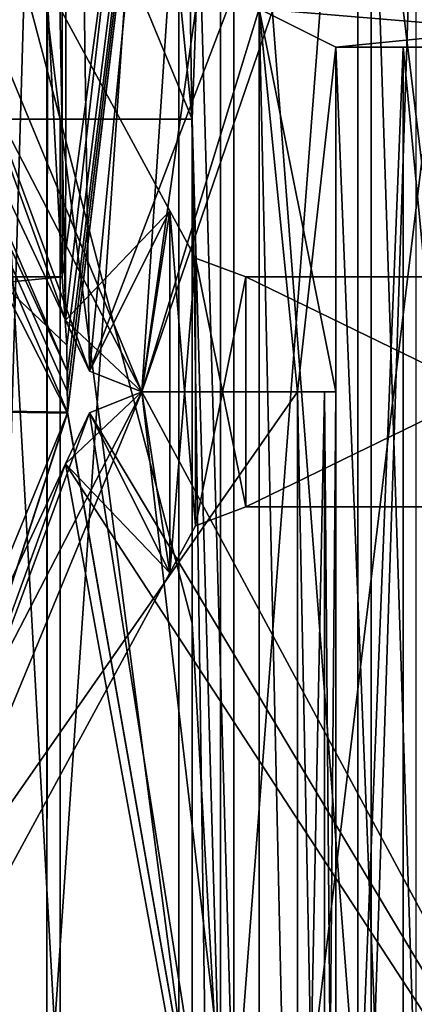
# Model space of a CAD drawing. Header units: millimetres. Extents: x -50 to 50, y -22 to 96.
# Tile 246 of 374: x 15 to 20, y -8 to 5. Entities that reach past the tile are written whole.
import ezdxf

# ---------------------------------------------------------------- set-up
doc = ezdxf.new("R2010")
doc.units = ezdxf.units.MM
doc.header["$LTSCALE"] = 65.185185
for name, color, linetype in [('102', 7, 'CONTINUOUS'), ('103', 7, 'CONTINUOUS'), ('1231', 7, 'CONTINUOUS'), ('1233', 7, 'CONTINUOUS'), ('124', 7, 'CONTINUOUS'), ('1240', 7, 'CONTINUOUS'), ('1242', 7, 'CONTINUOUS'), ('1247', 7, 'CONTINUOUS'), ('1251', 7, 'CONTINUOUS'), ('1254', 7, 'CONTINUOUS'), ('1258', 7, 'CONTINUOUS'), ('1264', 7, 'CONTINUOUS'), ('1265', 7, 'CONTINUOUS'), ('1266', 7, 'CONTINUOUS'), ('1267', 7, 'CONTINUOUS'), ('1268', 7, 'CONTINUOUS'), ('1269', 7, 'CONTINUOUS'), ('1270', 7, 'CONTINUOUS'), ('1271', 7, 'CONTINUOUS'), ('1272', 7, 'CONTINUOUS'), ('1276', 7, 'CONTINUOUS'), ('1277', 7, 'CONTINUOUS'), ('1278', 7, 'CONTINUOUS'), ('1286', 7, 'CONTINUOUS'), ('1287', 7, 'CONTINUOUS'), ('1290', 7, 'CONTINUOUS'), ('1291', 7, 'CONTINUOUS'), ('1348', 7, 'CONTINUOUS'), ('1349', 7, 'CONTINUOUS'), ('157', 7, 'CONTINUOUS'), ('1572', 7, 'CONTINUOUS'), ('1573', 7, 'CONTINUOUS'), ('1574', 7, 'CONTINUOUS'), ('1575', 7, 'CONTINUOUS'), ('1576', 7, 'CONTINUOUS'), ('1577', 7, 'CONTINUOUS'), ('1599', 7, 'CONTINUOUS'), ('1600', 7, 'CONTINUOUS'), ('1601', 7, 'CONTINUOUS'), ('1602', 7, 'CONTINUOUS'), ('1607', 7, 'CONTINUOUS'), ('1608', 7, 'CONTINUOUS'), ('174', 7, 'CONTINUOUS'), ('180', 7, 'CONTINUOUS'), ('195', 7, 'CONTINUOUS'), ('220', 7, 'CONTINUOUS'), ('240', 7, 'CONTINUOUS'), ('241', 7, 'CONTINUOUS'), ('29', 7, 'CONTINUOUS'), ('3', 7, 'CONTINUOUS'), ('3394', 7, 'CONTINUOUS'), ('3395', 7, 'CONTINUOUS'), ('3396', 7, 'CONTINUOUS'), ('3398', 7, 'CONTINUOUS'), ('3405', 7, 'CONTINUOUS'), ('3407', 7, 'CONTINUOUS'), ('3660', 7, 'CONTINUOUS'), ('3666', 7, 'CONTINUOUS'), ('69', 7, 'CONTINUOUS'), ('7', 7, 'CONTINUOUS'), ('70', 7, 'CONTINUOUS'), ('72', 7, 'CONTINUOUS'), ('8', 7, 'CONTINUOUS')]:
    doc.layers.add(name, color=color, linetype=linetype)

msp = doc.modelspace()

# ---------------------------------------------------------------- linework, layer by layer
at = {"layer": '102', "color": 7, "linetype": 'CONTINUOUS', "true_color": 0xf2c12d}
for points in [[(14.633, 1.423, 25.23), (15.427, 1.5, 25), (13.934, 1.5, 26.355), (14.633, 1.423, 25.23)], [(13.934, 1.5, 26.355), (15.427, 1.5, 25), (14.419, 1.5, 25.389), (13.934, 1.5, 26.355)]]:
    msp.add_3dface(points, dxfattribs=at)
at = {"layer": '103', "color": 7, "linetype": 'CONTINUOUS', "true_color": 0xf2c12d}
for points in [[(15.427, 1.5, 25), (15.488, 0.612, 25), (18, 20.5, 25), (15.427, 1.5, 25)], [(15.427, 1.5, 25), (18, 20.5, 25), (15.427, 11, 25), (15.427, 1.5, 25)], [(15.488, 0.612, 25), (15.498, -0.277, 25), (18, 20.5, 25), (15.488, 0.612, 25)], [(15.498, -0.277, 25), (18, -14.5, 25), (18, 20.5, 25), (15.498, -0.277, 25)], [(18, -14.5, 25), (15.498, -0.277, 25), (12.671, -8.927, 25), (18, -14.5, 25)]]:
    msp.add_3dface(points, dxfattribs=at)
at = {"layer": '1231', "color": 7, "linetype": 'CONTINUOUS', "true_color": 0xe0f2ff}
for points in [[(10.623, 11.287, -50), (15.117, 20.958, -50), (15.472, 0.939, -50), (10.623, 11.287, -50)], [(15.117, 20.958, -50), (15.5, 20.5, -50), (15.472, 0.939, -50), (15.117, 20.958, -50)], [(15.472, 0.939, -50), (15.5, 20.5, -50), (15.784, 0.272, -50), (15.472, 0.939, -50)], [(15.5, 20.5, -50), (23.5, 20.5, -50), (15.784, 0.272, -50), (15.5, 20.5, -50)], [(15.784, 0.272, -50), (23.5, 20.5, -50), (16.47, 0, -50), (15.784, 0.272, -50)], [(23.5, 20.5, -50), (24, -14, -50), (16.47, 0, -50), (23.5, 20.5, -50)], [(16.47, 0, -50), (24, -14, -50), (10.623, -11.287, -50), (16.47, 0, -50)], [(10.623, -11.287, -50), (15.472, -0.939, -50), (16.47, 0, -50), (10.623, -11.287, -50)], [(15.784, -0.272, -50), (16.47, 0, -50), (15.472, -0.939, -50), (15.784, -0.272, -50)]]:
    msp.add_3dface(points, dxfattribs=at)
at = {"layer": '1233', "color": 7, "linetype": 'CONTINUOUS', "true_color": 0xe0f2ff}
for points in [[(16.47, 0, 50), (19.5, 21.5, 50), (10.623, 11.287, 50), (16.47, 0, 50)], [(24, -14, 50), (19.5, 21.5, 50), (16.47, 0, 50), (24, -14, 50)], [(19.793, 20.793, 50), (19.5, 21.5, 50), (24, -14, 50), (19.793, 20.793, 50)], [(20.5, 20.5, 50), (19.793, 20.793, 50), (24, -14, 50), (20.5, 20.5, 50)], [(10.623, 11.287, 50), (15.472, 0.939, 50), (16.47, 0, 50), (10.623, 11.287, 50)], [(15.784, 0.272, 50), (16.47, 0, 50), (15.472, 0.939, 50), (15.784, 0.272, 50)], [(24, -14, 50), (16.47, 0, 50), (15.784, -0.272, 50), (24, -14, 50)], [(15.472, -0.939, 50), (24, -14, 50), (15.784, -0.272, 50), (15.472, -0.939, 50)], [(10.623, -11.287, 50), (24, -14, 50), (15.472, -0.939, 50), (10.623, -11.287, 50)]]:
    msp.add_3dface(points, dxfattribs=at)
at = {"layer": '124', "color": 7, "linetype": 'CONTINUOUS', "true_color": 0xf2c12d}
for points in [[(14.419, 1.5, 25.389), (15.427, 1.5, 25), (14.419, 20.5, 25.389), (14.419, 1.5, 25.389)], [(15.427, 1.5, 25), (15.427, 11, 25), (14.419, 20.5, 25.389), (15.427, 1.5, 25)]]:
    msp.add_3dface(points, dxfattribs=at)
at = {"layer": '1240', "color": 7, "linetype": 'CONTINUOUS', "true_color": 0xe0f2ff}
for points in [[(16.47, 0, -45), (18, 5, -45), (10.623, 11.287, -45), (16.47, 0, -45)], [(10.623, 11.287, -45), (15.472, 0.939, -45), (16.47, 0, -45), (10.623, 11.287, -45)], [(18.5, -17.5, -45), (18, 5, -45), (16.47, 0, -45), (18.5, -17.5, -45)], [(24, 5, -45), (18, 5, -45), (24, 4.5, -45), (24, 5, -45)], [(24, 4.5, -45), (18, 5, -45), (19, 4.5, -45), (24, 4.5, -45)], [(19, 4.5, -45), (18, 5, -45), (19, 0, -45), (19, 4.5, -45)], [(19, 0, -45), (18, 5, -45), (18.5, 0, -45), (19, 0, -45)], [(18.5, 0, -45), (18, 5, -45), (18.5, -17.5, -45), (18.5, 0, -45)], [(15.784, 0.272, -45), (16.47, 0, -45), (15.472, 0.939, -45), (15.784, 0.272, -45)], [(18.5, -17.5, -45), (16.47, 0, -45), (15.784, -0.272, -45), (18.5, -17.5, -45)], [(15.472, -0.939, -45), (18.5, -17.5, -45), (15.784, -0.272, -45), (15.472, -0.939, -45)], [(10.623, -11.287, -45), (18.5, -17.5, -45), (15.472, -0.939, -45), (10.623, -11.287, -45)]]:
    msp.add_3dface(points, dxfattribs=at)
at = {"layer": '1242', "color": 7, "linetype": 'CONTINUOUS', "true_color": 0xe0f2ff}
for points in [[(10.623, 11.287, 45), (18, 23, 45), (15.472, 0.939, 45), (10.623, 11.287, 45)], [(15.472, 0.939, 45), (18, 23, 45), (15.784, 0.272, 45), (15.472, 0.939, 45)], [(15.784, 0.272, 45), (18, 23, 45), (16.47, 0, 45), (15.784, 0.272, 45)], [(18, 23, 45), (18, 5, 45), (16.47, 0, 45), (18, 23, 45)], [(18, 5, 45), (18.5, 0, 45), (16.47, 0, 45), (18, 5, 45)], [(19, 4.5, 45), (18.5, 0, 45), (18, 5, 45), (19, 4.5, 45)], [(24, 5, 45), (19, 4.5, 45), (18, 5, 45), (24, 5, 45)], [(24, 4.5, 45), (19, 4.5, 45), (24, 5, 45), (24, 4.5, 45)], [(19, 0, 45), (18.5, 0, 45), (19, 4.5, 45), (19, 0, 45)], [(18.5, 0, 45), (18.5, -17.5, 45), (10.623, -11.287, 45), (18.5, 0, 45)], [(16.47, 0, 45), (18.5, 0, 45), (10.623, -11.287, 45), (16.47, 0, 45)], [(10.623, -11.287, 45), (15.472, -0.939, 45), (16.47, 0, 45), (10.623, -11.287, 45)], [(15.784, -0.272, 45), (16.47, 0, 45), (15.472, -0.939, 45), (15.784, -0.272, 45)]]:
    msp.add_3dface(points, dxfattribs=at)
at = {"layer": '1247', "color": 7, "linetype": 'CONTINUOUS', "true_color": 0xe0f2ff}
for points in [[(15.472, 0.939, 45.8), (11.155, 12.828, 45.8), (10.623, 11.287, 45.8), (15.472, 0.939, 45.8)], [(16.835, 2.361, 45.8), (11.155, 12.828, 45.8), (16.47, 0, 45.8), (16.835, 2.361, 45.8)], [(16.47, 0, 45.8), (11.155, 12.828, 45.8), (15.784, 0.272, 45.8), (16.47, 0, 45.8)], [(15.784, 0.272, 45.8), (11.155, 12.828, 45.8), (15.472, 0.939, 45.8), (15.784, 0.272, 45.8)], [(16.835, -2.361, 45.8), (16.835, 2.361, 45.8), (16.47, 0, 45.8), (16.835, -2.361, 45.8)], [(17.169, 1.745, 45.8), (16.835, 2.361, 45.8), (17.169, -1.745, 45.8), (17.169, 1.745, 45.8)], [(17.169, -1.745, 45.8), (16.835, 2.361, 45.8), (16.835, -2.361, 45.8), (17.169, -1.745, 45.8)], [(17.826, 1.5, 45.8), (17.169, 1.745, 45.8), (17.826, -1.5, 45.8), (17.826, 1.5, 45.8)], [(17.826, -1.5, 45.8), (17.169, 1.745, 45.8), (17.169, -1.745, 45.8), (17.826, -1.5, 45.8)], [(24, -1.5, 45.8), (24, 1.5, 45.8), (17.826, 1.5, 45.8), (24, -1.5, 45.8)], [(24, -1.5, 45.8), (17.826, 1.5, 45.8), (17.826, -1.5, 45.8), (24, -1.5, 45.8)], [(16.835, -2.361, 45.8), (16.47, 0, 45.8), (15.784, -0.272, 45.8), (16.835, -2.361, 45.8)], [(15.472, -0.939, 45.8), (16.835, -2.361, 45.8), (15.784, -0.272, 45.8), (15.472, -0.939, 45.8)], [(10.623, -11.287, 45.8), (11.155, -12.828, 45.8), (15.472, -0.939, 45.8), (10.623, -11.287, 45.8)], [(11.155, -12.828, 45.8), (16.835, -2.361, 45.8), (15.472, -0.939, 45.8), (11.155, -12.828, 45.8)]]:
    msp.add_3dface(points, dxfattribs=at)
at = {"layer": '1251', "color": 7, "linetype": 'CONTINUOUS', "true_color": 0xe0f2ff}
for points in [[(10.623, 11.287, -45.8), (11.155, 12.828, -45.8), (15.472, 0.939, -45.8), (10.623, 11.287, -45.8)], [(11.155, 12.828, -45.8), (16.835, 2.361, -45.8), (15.472, 0.939, -45.8), (11.155, 12.828, -45.8)], [(15.472, 0.939, -45.8), (16.835, 2.361, -45.8), (15.784, 0.272, -45.8), (15.472, 0.939, -45.8)], [(15.784, 0.272, -45.8), (16.835, 2.361, -45.8), (16.47, 0, -45.8), (15.784, 0.272, -45.8)], [(16.835, 2.361, -45.8), (16.835, -2.361, -45.8), (16.47, 0, -45.8), (16.835, 2.361, -45.8)], [(16.835, 2.361, -45.8), (17.169, 1.745, -45.8), (16.835, -2.361, -45.8), (16.835, 2.361, -45.8)], [(16.835, -2.361, -45.8), (17.169, 1.745, -45.8), (17.169, -1.745, -45.8), (16.835, -2.361, -45.8)], [(17.169, 1.745, -45.8), (17.826, 1.5, -45.8), (17.169, -1.745, -45.8), (17.169, 1.745, -45.8)], [(17.169, -1.745, -45.8), (17.826, 1.5, -45.8), (17.826, -1.5, -45.8), (17.169, -1.745, -45.8)], [(24, 1.5, -45.8), (24, -1.5, -45.8), (17.826, -1.5, -45.8), (24, 1.5, -45.8)], [(17.826, 1.5, -45.8), (24, 1.5, -45.8), (17.826, -1.5, -45.8), (17.826, 1.5, -45.8)], [(16.835, -2.361, -45.8), (11.155, -12.828, -45.8), (16.47, 0, -45.8), (16.835, -2.361, -45.8)], [(16.47, 0, -45.8), (11.155, -12.828, -45.8), (15.784, -0.272, -45.8), (16.47, 0, -45.8)], [(15.784, -0.272, -45.8), (11.155, -12.828, -45.8), (15.472, -0.939, -45.8), (15.784, -0.272, -45.8)], [(15.472, -0.939, -45.8), (11.155, -12.828, -45.8), (10.623, -11.287, -45.8), (15.472, -0.939, -45.8)]]:
    msp.add_3dface(points, dxfattribs=at)
at = {"layer": '1254', "color": 7, "linetype": 'CONTINUOUS', "true_color": 0xe0f2ff}
for points in [[(15.472, 0.939, -49.2), (11.155, 12.828, -49.2), (10.623, 11.287, -49.2), (15.472, 0.939, -49.2)], [(16.835, 2.361, -49.2), (11.155, 12.828, -49.2), (16.47, 0, -49.2), (16.835, 2.361, -49.2)], [(16.47, 0, -49.2), (11.155, 12.828, -49.2), (15.784, 0.272, -49.2), (16.47, 0, -49.2)], [(15.784, 0.272, -49.2), (11.155, 12.828, -49.2), (15.472, 0.939, -49.2), (15.784, 0.272, -49.2)], [(16.835, -2.361, -49.2), (16.835, 2.361, -49.2), (16.47, 0, -49.2), (16.835, -2.361, -49.2)], [(17.169, 1.745, -49.2), (16.835, 2.361, -49.2), (17.169, -1.745, -49.2), (17.169, 1.745, -49.2)], [(17.169, -1.745, -49.2), (16.835, 2.361, -49.2), (16.835, -2.361, -49.2), (17.169, -1.745, -49.2)], [(17.826, 1.5, -49.2), (17.169, 1.745, -49.2), (17.826, -1.5, -49.2), (17.826, 1.5, -49.2)], [(17.826, -1.5, -49.2), (17.169, 1.745, -49.2), (17.169, -1.745, -49.2), (17.826, -1.5, -49.2)], [(24, -1.5, -49.2), (24, 1.5, -49.2), (17.826, 1.5, -49.2), (24, -1.5, -49.2)], [(24, -1.5, -49.2), (17.826, 1.5, -49.2), (17.826, -1.5, -49.2), (24, -1.5, -49.2)], [(16.835, -2.361, -49.2), (16.47, 0, -49.2), (15.784, -0.272, -49.2), (16.835, -2.361, -49.2)], [(15.472, -0.939, -49.2), (16.835, -2.361, -49.2), (15.784, -0.272, -49.2), (15.472, -0.939, -49.2)], [(10.623, -11.287, -49.2), (11.155, -12.828, -49.2), (15.472, -0.939, -49.2), (10.623, -11.287, -49.2)], [(11.155, -12.828, -49.2), (16.835, -2.361, -49.2), (15.472, -0.939, -49.2), (11.155, -12.828, -49.2)]]:
    msp.add_3dface(points, dxfattribs=at)
at = {"layer": '1258', "color": 7, "linetype": 'CONTINUOUS', "true_color": 0xe0f2ff}
for points in [[(10.623, 11.287, 49.2), (11.155, 12.828, 49.2), (15.472, 0.939, 49.2), (10.623, 11.287, 49.2)], [(11.155, 12.828, 49.2), (16.835, 2.361, 49.2), (15.472, 0.939, 49.2), (11.155, 12.828, 49.2)], [(15.472, 0.939, 49.2), (16.835, 2.361, 49.2), (15.784, 0.272, 49.2), (15.472, 0.939, 49.2)], [(15.784, 0.272, 49.2), (16.835, 2.361, 49.2), (16.47, 0, 49.2), (15.784, 0.272, 49.2)], [(16.835, 2.361, 49.2), (16.835, -2.361, 49.2), (16.47, 0, 49.2), (16.835, 2.361, 49.2)], [(16.835, 2.361, 49.2), (17.169, 1.745, 49.2), (16.835, -2.361, 49.2), (16.835, 2.361, 49.2)], [(16.835, -2.361, 49.2), (17.169, 1.745, 49.2), (17.169, -1.745, 49.2), (16.835, -2.361, 49.2)], [(17.169, 1.745, 49.2), (17.826, 1.5, 49.2), (17.169, -1.745, 49.2), (17.169, 1.745, 49.2)], [(17.169, -1.745, 49.2), (17.826, 1.5, 49.2), (17.826, -1.5, 49.2), (17.169, -1.745, 49.2)], [(24, 1.5, 49.2), (24, -1.5, 49.2), (17.826, -1.5, 49.2), (24, 1.5, 49.2)], [(17.826, 1.5, 49.2), (24, 1.5, 49.2), (17.826, -1.5, 49.2), (17.826, 1.5, 49.2)], [(16.835, -2.361, 49.2), (11.155, -12.828, 49.2), (16.47, 0, 49.2), (16.835, -2.361, 49.2)], [(16.47, 0, 49.2), (11.155, -12.828, 49.2), (15.784, -0.272, 49.2), (16.47, 0, 49.2)], [(15.784, -0.272, 49.2), (11.155, -12.828, 49.2), (15.472, -0.939, 49.2), (15.784, -0.272, 49.2)], [(15.472, -0.939, 49.2), (11.155, -12.828, 49.2), (10.623, -11.287, 49.2), (15.472, -0.939, 49.2)]]:
    msp.add_3dface(points, dxfattribs=at)
at = {"layer": '1264', "color": 7, "linetype": 'CONTINUOUS', "true_color": 0xe0f2ff}
for points in [[(15.472, -0.939, -50), (10.623, -11.287, -50), (15.472, -0.939, -49.2), (15.472, -0.939, -50)], [(10.623, -11.287, -50), (10.623, -11.287, -49.2), (15.472, -0.939, -49.2), (10.623, -11.287, -50)]]:
    msp.add_3dface(points, dxfattribs=at)
at = {"layer": '1265', "color": 7, "linetype": 'CONTINUOUS', "true_color": 0xe0f2ff}
for points in [[(11.155, -12.828, -45.8), (16.835, -2.361, -45.8), (11.155, -12.828, -49.2), (11.155, -12.828, -45.8)], [(16.835, -2.361, -45.8), (16.835, -2.361, -49.2), (11.155, -12.828, -49.2), (16.835, -2.361, -45.8)]]:
    msp.add_3dface(points, dxfattribs=at)
at = {"layer": '1266', "color": 7, "linetype": 'CONTINUOUS', "true_color": 0xe0f2ff}
for points in [[(10.623, -11.287, -45), (15.472, -0.939, -45), (10.623, -11.287, -45.8), (10.623, -11.287, -45)], [(15.472, -0.939, -45), (15.472, -0.939, -45.8), (10.623, -11.287, -45.8), (15.472, -0.939, -45)]]:
    msp.add_3dface(points, dxfattribs=at)
at = {"layer": '1267', "color": 7, "linetype": 'CONTINUOUS', "true_color": 0xe0f2ff}
for points in [[(15.472, -0.939, 45), (10.623, -11.287, 45), (15.472, -0.939, 45.8), (15.472, -0.939, 45)], [(10.623, -11.287, 45), (10.623, -11.287, 45.8), (15.472, -0.939, 45.8), (10.623, -11.287, 45)]]:
    msp.add_3dface(points, dxfattribs=at)
at = {"layer": '1268', "color": 7, "linetype": 'CONTINUOUS', "true_color": 0xe0f2ff}
for points in [[(16.835, -2.361, 45.8), (11.155, -12.828, 45.8), (16.835, -2.361, 49.2), (16.835, -2.361, 45.8)], [(11.155, -12.828, 45.8), (11.155, -12.828, 49.2), (16.835, -2.361, 49.2), (11.155, -12.828, 45.8)]]:
    msp.add_3dface(points, dxfattribs=at)
at = {"layer": '1269', "color": 7, "linetype": 'CONTINUOUS', "true_color": 0xe0f2ff}
for points in [[(10.623, -11.287, 50), (15.472, -0.939, 50), (10.623, -11.287, 49.2), (10.623, -11.287, 50)], [(15.472, -0.939, 50), (15.472, -0.939, 49.2), (10.623, -11.287, 49.2), (15.472, -0.939, 50)]]:
    msp.add_3dface(points, dxfattribs=at)
at = {"layer": '1270', "color": 7, "linetype": 'CONTINUOUS', "true_color": 0xe0f2ff}
for points in [[(16.47, 0, 45), (15.784, -0.272, 45), (16.47, 0, 45.8), (16.47, 0, 45)], [(16.47, 0, 45.8), (15.784, -0.272, 45), (15.784, -0.272, 45.8), (16.47, 0, 45.8)], [(15.784, -0.272, 45), (15.472, -0.939, 45), (15.784, -0.272, 45.8), (15.784, -0.272, 45)], [(15.472, -0.939, 45), (15.472, -0.939, 45.8), (15.784, -0.272, 45.8), (15.472, -0.939, 45)]]:
    msp.add_3dface(points, dxfattribs=at)
at = {"layer": '1271', "color": 7, "linetype": 'CONTINUOUS', "true_color": 0xe0f2ff}
for points in [[(17.826, -1.5, 45.8), (17.169, -1.745, 45.8), (17.826, -1.5, 49.2), (17.826, -1.5, 45.8)], [(17.169, -1.745, 45.8), (17.169, -1.745, 49.2), (17.826, -1.5, 49.2), (17.169, -1.745, 45.8)], [(17.169, -1.745, 45.8), (16.835, -2.361, 45.8), (17.169, -1.745, 49.2), (17.169, -1.745, 45.8)], [(16.835, -2.361, 45.8), (16.835, -2.361, 49.2), (17.169, -1.745, 49.2), (16.835, -2.361, 45.8)]]:
    msp.add_3dface(points, dxfattribs=at)
at = {"layer": '1272', "color": 7, "linetype": 'CONTINUOUS', "true_color": 0xe0f2ff}
for points in [[(15.784, -0.272, 50), (16.47, 0, 50), (15.784, -0.272, 49.2), (15.784, -0.272, 50)], [(16.47, 0, 50), (16.47, 0, 49.2), (15.784, -0.272, 49.2), (16.47, 0, 50)], [(15.472, -0.939, 50), (15.784, -0.272, 50), (15.472, -0.939, 49.2), (15.472, -0.939, 50)], [(15.784, -0.272, 50), (15.784, -0.272, 49.2), (15.472, -0.939, 49.2), (15.784, -0.272, 50)]]:
    msp.add_3dface(points, dxfattribs=at)
at = {"layer": '1276', "color": 7, "linetype": 'CONTINUOUS', "true_color": 0xe0f2ff}
for points in [[(16.47, 0, -50), (15.784, -0.272, -50), (16.47, 0, -49.2), (16.47, 0, -50)], [(16.47, 0, -49.2), (15.784, -0.272, -50), (15.784, -0.272, -49.2), (16.47, 0, -49.2)], [(15.784, -0.272, -50), (15.472, -0.939, -50), (15.784, -0.272, -49.2), (15.784, -0.272, -50)], [(15.472, -0.939, -50), (15.472, -0.939, -49.2), (15.784, -0.272, -49.2), (15.472, -0.939, -50)]]:
    msp.add_3dface(points, dxfattribs=at)
at = {"layer": '1277', "color": 7, "linetype": 'CONTINUOUS', "true_color": 0xe0f2ff}
for points in [[(17.169, -1.745, -45.8), (17.826, -1.5, -45.8), (17.169, -1.745, -49.2), (17.169, -1.745, -45.8)], [(17.826, -1.5, -45.8), (17.826, -1.5, -49.2), (17.169, -1.745, -49.2), (17.826, -1.5, -45.8)], [(16.835, -2.361, -45.8), (17.169, -1.745, -45.8), (16.835, -2.361, -49.2), (16.835, -2.361, -45.8)], [(17.169, -1.745, -45.8), (17.169, -1.745, -49.2), (16.835, -2.361, -49.2), (17.169, -1.745, -45.8)]]:
    msp.add_3dface(points, dxfattribs=at)
at = {"layer": '1278', "color": 7, "linetype": 'CONTINUOUS', "true_color": 0xe0f2ff}
for points in [[(15.784, -0.272, -45), (16.47, 0, -45), (15.784, -0.272, -45.8), (15.784, -0.272, -45)], [(16.47, 0, -45), (16.47, 0, -45.8), (15.784, -0.272, -45.8), (16.47, 0, -45)], [(15.472, -0.939, -45), (15.784, -0.272, -45), (15.472, -0.939, -45.8), (15.472, -0.939, -45)], [(15.784, -0.272, -45), (15.784, -0.272, -45.8), (15.472, -0.939, -45.8), (15.784, -0.272, -45)]]:
    msp.add_3dface(points, dxfattribs=at)
at = {"layer": '1286', "color": 7, "linetype": 'CONTINUOUS', "true_color": 0xe0f2ff}
for points in [[(19, 4.5, -45), (19, 0, -45), (19, 4.5, -42), (19, 4.5, -45)], [(19, 4.5, -42), (19, 0, -45), (19, 0, -44.5), (19, 4.5, -42)], [(19, -17.5, -42), (19, 4.5, -42), (19, -17.5, -44.5), (19, -17.5, -42)], [(19, -17.5, -44.5), (19, 4.5, -42), (19, 0, -44.5), (19, -17.5, -44.5)]]:
    msp.add_3dface(points, dxfattribs=at)
at = {"layer": '1287', "color": 7, "linetype": 'CONTINUOUS', "true_color": 0xe0f2ff}
for points in [[(19, 4.5, -42), (19, -17.5, -42), (19.879, -17.5, -39.879), (19, 4.5, -42)], [(19.879, 4.5, -39.879), (19, 4.5, -42), (19.879, -17.5, -39.879), (19.879, 4.5, -39.879)], [(22, 4.5, -39), (19.879, 4.5, -39.879), (22, -17.5, -39), (22, 4.5, -39)], [(22, -17.5, -39), (19.879, 4.5, -39.879), (19.879, -17.5, -39.879), (22, -17.5, -39)]]:
    msp.add_3dface(points, dxfattribs=at)
at = {"layer": '1290', "color": 7, "linetype": 'CONTINUOUS', "true_color": 0xe0f2ff}
for points in [[(19, 4.5, 42), (19.879, 4.5, 39.879), (19, -17.5, 42), (19, 4.5, 42)], [(19, -17.5, 42), (19.879, 4.5, 39.879), (19.879, -17.5, 39.879), (19, -17.5, 42)], [(22, 4.5, 39), (22, -17.5, 39), (19.879, -17.5, 39.879), (22, 4.5, 39)], [(19.879, 4.5, 39.879), (22, 4.5, 39), (19.879, -17.5, 39.879), (19.879, 4.5, 39.879)]]:
    msp.add_3dface(points, dxfattribs=at)
at = {"layer": '1291', "color": 7, "linetype": 'CONTINUOUS', "true_color": 0xe0f2ff}
for points in [[(19, 0, 45), (19, 4.5, 45), (19, 0, 44.5), (19, 0, 45)], [(19, 4.5, 45), (19, 4.5, 42), (19, -17.5, 42), (19, 4.5, 45)], [(19, 4.5, 45), (19, -17.5, 42), (19, 0, 44.5), (19, 4.5, 45)], [(19, 0, 44.5), (19, -17.5, 42), (19, -17.5, 44.5), (19, 0, 44.5)]]:
    msp.add_3dface(points, dxfattribs=at)
at = {"layer": '1348', "color": 7, "linetype": 'CONTINUOUS', "true_color": 0xe0f2ff}
for points in [[(18.5, -17.5, 45), (18.5, 0, 45), (18.854, 0, 44.854), (18.5, -17.5, 45)], [(18.855, -17.5, 44.852), (18.5, -17.5, 45), (18.854, 0, 44.854), (18.855, -17.5, 44.852)], [(19, 0, 44.5), (18.855, -17.5, 44.852), (18.854, 0, 44.854), (19, 0, 44.5)], [(19, 0, 44.5), (19, -17.5, 44.5), (18.855, -17.5, 44.852), (19, 0, 44.5)]]:
    msp.add_3dface(points, dxfattribs=at)
at = {"layer": '1349', "color": 7, "linetype": 'CONTINUOUS', "true_color": 0xe0f2ff}
for points in [[(18.5, 0, -45), (18.5, -17.5, -45), (18.854, -17.5, -44.854), (18.5, 0, -45)], [(18.854, 0, -44.854), (18.5, 0, -45), (18.854, -17.5, -44.854), (18.854, 0, -44.854)], [(19, -17.5, -44.5), (19, 0, -44.5), (18.854, 0, -44.854), (19, -17.5, -44.5)], [(19, -17.5, -44.5), (18.854, 0, -44.854), (18.854, -17.5, -44.854), (19, -17.5, -44.5)]]:
    msp.add_3dface(points, dxfattribs=at)
at = {"layer": '157', "color": 7, "linetype": 'CONTINUOUS', "true_color": 0xf2c12d}
for points in [[(19.287, 13.813, -30.825), (17.495, 13.813, -31.559), (19.287, -9.592, -30.826), (19.287, 13.813, -30.825)], [(17.495, 13.813, -31.559), (17.495, -9.592, -31.559), (19.287, -9.592, -30.826), (17.495, 13.813, -31.559)], [(20.051, 13.813, -29.047), (19.287, 13.813, -30.825), (20.051, -9.594, -29.047), (20.051, 13.813, -29.047)], [(20.051, -9.594, -29.047), (19.287, 13.813, -30.825), (19.287, -9.592, -30.826), (20.051, -9.594, -29.047)]]:
    msp.add_3dface(points, dxfattribs=at)
at = {"layer": '1572', "color": 7, "linetype": 'CONTINUOUS', "true_color": 0xe0f2ff}
for points in [[(15.472, 0.939, -45), (10.623, 11.287, -45), (15.472, 0.939, -45.8), (15.472, 0.939, -45)], [(10.623, 11.287, -45), (10.623, 11.287, -45.8), (15.472, 0.939, -45.8), (10.623, 11.287, -45)]]:
    msp.add_3dface(points, dxfattribs=at)
at = {"layer": '1573', "color": 7, "linetype": 'CONTINUOUS', "true_color": 0xe0f2ff}
for points in [[(16.835, 2.361, -45.8), (11.155, 12.828, -45.8), (16.835, 2.361, -49.2), (16.835, 2.361, -45.8)], [(11.155, 12.828, -45.8), (11.155, 12.828, -49.2), (16.835, 2.361, -49.2), (11.155, 12.828, -45.8)]]:
    msp.add_3dface(points, dxfattribs=at)
at = {"layer": '1574', "color": 7, "linetype": 'CONTINUOUS', "true_color": 0xe0f2ff}
for points in [[(10.623, 11.287, -50), (15.472, 0.939, -50), (10.623, 11.287, -49.2), (10.623, 11.287, -50)], [(15.472, 0.939, -50), (15.472, 0.939, -49.2), (10.623, 11.287, -49.2), (15.472, 0.939, -50)]]:
    msp.add_3dface(points, dxfattribs=at)
at = {"layer": '1575', "color": 7, "linetype": 'CONTINUOUS', "true_color": 0xe0f2ff}
for points in [[(15.472, 0.939, 50), (10.623, 11.287, 50), (15.472, 0.939, 49.2), (15.472, 0.939, 50)], [(10.623, 11.287, 50), (10.623, 11.287, 49.2), (15.472, 0.939, 49.2), (10.623, 11.287, 50)]]:
    msp.add_3dface(points, dxfattribs=at)
at = {"layer": '1576', "color": 7, "linetype": 'CONTINUOUS', "true_color": 0xe0f2ff}
for points in [[(11.155, 12.828, 45.8), (16.835, 2.361, 45.8), (11.155, 12.828, 49.2), (11.155, 12.828, 45.8)], [(16.835, 2.361, 45.8), (16.835, 2.361, 49.2), (11.155, 12.828, 49.2), (16.835, 2.361, 45.8)]]:
    msp.add_3dface(points, dxfattribs=at)
at = {"layer": '1577', "color": 7, "linetype": 'CONTINUOUS', "true_color": 0xe0f2ff}
for points in [[(10.623, 11.287, 45), (15.472, 0.939, 45), (10.623, 11.287, 45.8), (10.623, 11.287, 45)], [(15.472, 0.939, 45), (15.472, 0.939, 45.8), (10.623, 11.287, 45.8), (15.472, 0.939, 45)]]:
    msp.add_3dface(points, dxfattribs=at)
at = {"layer": '1599', "color": 7, "linetype": 'CONTINUOUS', "true_color": 0xe0f2ff}
for points in [[(15.784, 0.272, -45), (15.472, 0.939, -45), (15.784, 0.272, -45.8), (15.784, 0.272, -45)], [(15.472, 0.939, -45), (15.472, 0.939, -45.8), (15.784, 0.272, -45.8), (15.472, 0.939, -45)], [(16.47, 0, -45), (15.784, 0.272, -45), (16.47, 0, -45.8), (16.47, 0, -45)], [(15.784, 0.272, -45), (15.784, 0.272, -45.8), (16.47, 0, -45.8), (15.784, 0.272, -45)]]:
    msp.add_3dface(points, dxfattribs=at)
at = {"layer": '1600', "color": 7, "linetype": 'CONTINUOUS', "true_color": 0xe0f2ff}
for points in [[(15.472, 0.939, -50), (15.784, 0.272, -50), (15.472, 0.939, -49.2), (15.472, 0.939, -50)], [(15.784, 0.272, -50), (15.784, 0.272, -49.2), (15.472, 0.939, -49.2), (15.784, 0.272, -50)], [(15.784, 0.272, -50), (16.47, 0, -50), (15.784, 0.272, -49.2), (15.784, 0.272, -50)], [(16.47, 0, -50), (16.47, 0, -49.2), (15.784, 0.272, -49.2), (16.47, 0, -50)]]:
    msp.add_3dface(points, dxfattribs=at)
at = {"layer": '1601', "color": 7, "linetype": 'CONTINUOUS', "true_color": 0xe0f2ff}
for points in [[(15.784, 0.272, 50), (15.472, 0.939, 50), (15.784, 0.272, 49.2), (15.784, 0.272, 50)], [(15.472, 0.939, 50), (15.472, 0.939, 49.2), (15.784, 0.272, 49.2), (15.472, 0.939, 50)], [(16.47, 0, 50), (15.784, 0.272, 50), (16.47, 0, 49.2), (16.47, 0, 50)], [(15.784, 0.272, 50), (15.784, 0.272, 49.2), (16.47, 0, 49.2), (15.784, 0.272, 50)]]:
    msp.add_3dface(points, dxfattribs=at)
at = {"layer": '1602', "color": 7, "linetype": 'CONTINUOUS', "true_color": 0xe0f2ff}
for points in [[(15.472, 0.939, 45), (15.784, 0.272, 45), (15.472, 0.939, 45.8), (15.472, 0.939, 45)], [(15.784, 0.272, 45), (15.784, 0.272, 45.8), (15.472, 0.939, 45.8), (15.784, 0.272, 45)], [(15.784, 0.272, 45), (16.47, 0, 45), (15.784, 0.272, 45.8), (15.784, 0.272, 45)], [(16.47, 0, 45), (16.47, 0, 45.8), (15.784, 0.272, 45.8), (16.47, 0, 45)]]:
    msp.add_3dface(points, dxfattribs=at)
at = {"layer": '1607', "color": 7, "linetype": 'CONTINUOUS', "true_color": 0xe0f2ff}
for points in [[(17.169, 1.745, -45.8), (16.835, 2.361, -45.8), (17.169, 1.745, -49.2), (17.169, 1.745, -45.8)], [(16.835, 2.361, -45.8), (16.835, 2.361, -49.2), (17.169, 1.745, -49.2), (16.835, 2.361, -45.8)], [(17.826, 1.5, -45.8), (17.169, 1.745, -45.8), (17.826, 1.5, -49.2), (17.826, 1.5, -45.8)], [(17.169, 1.745, -45.8), (17.169, 1.745, -49.2), (17.826, 1.5, -49.2), (17.169, 1.745, -45.8)]]:
    msp.add_3dface(points, dxfattribs=at)
at = {"layer": '1608', "color": 7, "linetype": 'CONTINUOUS', "true_color": 0xe0f2ff}
for points in [[(16.835, 2.361, 45.8), (17.169, 1.745, 45.8), (16.835, 2.361, 49.2), (16.835, 2.361, 45.8)], [(17.169, 1.745, 45.8), (17.169, 1.745, 49.2), (16.835, 2.361, 49.2), (17.169, 1.745, 45.8)], [(17.169, 1.745, 45.8), (17.826, 1.5, 45.8), (17.169, 1.745, 49.2), (17.169, 1.745, 45.8)], [(17.826, 1.5, 45.8), (17.826, 1.5, 49.2), (17.169, 1.745, 49.2), (17.826, 1.5, 45.8)]]:
    msp.add_3dface(points, dxfattribs=at)
at = {"layer": '174', "color": 7, "linetype": 'CONTINUOUS', "true_color": 0xf2c12d}
for points in [[(15.403, 3.558, -30.854), (14.68, 9.465, -31.559), (14.519, 6.877, -30.859), (15.403, 3.558, -30.854)], [(17.126, 3.558, -31.559), (14.68, 9.465, -31.559), (15.403, 3.558, -30.854), (17.126, 3.558, -31.559)], [(14.668, 3.558, -29.143), (15.403, 3.558, -30.854), (14.519, 6.877, -30.859), (14.668, 3.558, -29.143)]]:
    msp.add_3dface(points, dxfattribs=at)
at = {"layer": '180', "color": 7, "linetype": 'CONTINUOUS', "true_color": 0xf2c12d}
for points in [[(15.403, 3.558, -30.854), (14.668, 3.558, -29.143), (15.403, -9.592, -30.854), (15.403, 3.558, -30.854)], [(14.668, 3.558, -29.143), (14.668, -9.592, -29.143), (15.403, -9.592, -30.854), (14.668, 3.558, -29.143)], [(17.126, 3.558, -31.559), (15.403, 3.558, -30.854), (17.126, -3.017, -31.559), (17.126, 3.558, -31.559)], [(17.126, -9.592, -31.559), (15.403, 3.558, -30.854), (15.403, -9.592, -30.854), (17.126, -9.592, -31.559)], [(15.403, 3.558, -30.854), (17.126, -9.592, -31.559), (17.126, -3.017, -31.559), (15.403, 3.558, -30.854)]]:
    msp.add_3dface(points, dxfattribs=at)
at = {"layer": '195', "color": 7, "linetype": 'CONTINUOUS', "true_color": 0xf2c12d}
for points in [[(14.68, 9.465, -31.559), (17.126, 3.558, -31.559), (15.889, 15.897, -31.559), (14.68, 9.465, -31.559)], [(17.126, 3.558, -31.559), (17.495, 13.813, -31.559), (15.889, 15.897, -31.559), (17.126, 3.558, -31.559)], [(17.495, -9.592, -31.559), (17.495, 13.813, -31.559), (17.126, 3.558, -31.559), (17.495, -9.592, -31.559)], [(17.495, -9.592, -31.559), (17.126, 3.558, -31.559), (17.126, -3.017, -31.559), (17.495, -9.592, -31.559)], [(17.126, -9.592, -31.559), (17.495, -9.592, -31.559), (17.126, -3.017, -31.559), (17.126, -9.592, -31.559)]]:
    msp.add_3dface(points, dxfattribs=at)
at = {"layer": '220', "color": 7, "linetype": 'CONTINUOUS', "true_color": 0xf2c12d}
for points in [[(17.67, 13.729, 21.559), (19.462, 13.729, 20.825), (17.67, -9.767, 21.559), (17.67, 13.729, 21.559)], [(17.67, -9.767, 21.559), (19.462, 13.729, 20.825), (19.461, -9.767, 20.826), (17.67, -9.767, 21.559)], [(19.462, 13.729, 20.825), (20.226, 13.729, 19.047), (19.461, -9.767, 20.826), (19.462, 13.729, 20.825)], [(20.226, 13.729, 19.047), (20.226, -9.768, 19.047), (19.461, -9.767, 20.826), (20.226, 13.729, 19.047)]]:
    msp.add_3dface(points, dxfattribs=at)
at = {"layer": '240', "color": 7, "linetype": 'CONTINUOUS', "true_color": 0xf2c12d}
for points in [[(17.67, 13.729, 21.559), (17.67, -9.767, 21.559), (16.951, 15.461, 21.559), (17.67, 13.729, 21.559)], [(17.67, -9.767, 21.559), (17.311, -9.767, 21.559), (16.951, 15.461, 21.559), (17.67, -9.767, 21.559)], [(17.311, -9.767, 21.559), (16.951, -9.767, 21.559), (16.951, 15.461, 21.559), (17.311, -9.767, 21.559)]]:
    msp.add_3dface(points, dxfattribs=at)
at = {"layer": '241', "color": 7, "linetype": 'CONTINUOUS', "true_color": 0xf2c12d}
for points in [[(15.228, -9.767, 20.854), (14.493, -9.767, 19.143), (15.228, 15.461, 20.854), (15.228, -9.767, 20.854)], [(15.228, 15.461, 20.854), (14.493, -9.767, 19.143), (14.493, 15.461, 19.143), (15.228, 15.461, 20.854)], [(16.951, -9.767, 21.559), (15.228, -9.767, 20.854), (16.951, 15.461, 21.559), (16.951, -9.767, 21.559)], [(16.951, 15.461, 21.559), (15.228, -9.767, 20.854), (15.243, 15.461, 20.868), (16.951, 15.461, 21.559)], [(15.243, 15.461, 20.868), (15.228, -9.767, 20.854), (15.228, 15.461, 20.854), (15.243, 15.461, 20.868)]]:
    msp.add_3dface(points, dxfattribs=at)
at = {"layer": '29', "color": 7, "linetype": 'CONTINUOUS', "true_color": 0xf2c12d}
for points in [[(18, -14.5, -35), (18, 20.5, -35), (22.243, 20.5, -33.243), (18, -14.5, -35)], [(22.243, -14.5, -33.243), (18, -14.5, -35), (22.243, 20.5, -33.243), (22.243, -14.5, -33.243)]]:
    msp.add_3dface(points, dxfattribs=at)
at = {"layer": '3', "color": 7, "linetype": 'CONTINUOUS', "true_color": 0xf2c12d}
for points in [[(15.498, 0.264, -35), (11.768, 8.367, -35.439), (10.866, 11.053, -35), (15.498, 0.264, -35)], [(14.437, -0.246, -35.439), (11.768, 8.367, -35.439), (15.498, -0.264, -35), (14.437, -0.246, -35.439)], [(15.498, -0.264, -35), (11.768, 8.367, -35.439), (15.5, 0, -35), (15.498, -0.264, -35)], [(15.5, 0, -35), (11.768, 8.367, -35.439), (15.498, 0.264, -35), (15.5, 0, -35)]]:
    msp.add_3dface(points, dxfattribs=at)
at = {"layer": '3394', "color": 7, "linetype": 'CONTINUOUS', "true_color": 0xe0f2ff}
for points in [[(24, -1.5, 45.8), (17.826, -1.5, 45.8), (17.826, -1.5, 49.2), (24, -1.5, 45.8)], [(24, -1.5, 45.8), (17.826, -1.5, 49.2), (27.677, -1.5, 47.677), (24, -1.5, 45.8)], [(17.826, -1.5, 49.2), (24, -1.5, 49.2), (27.677, -1.5, 47.677), (17.826, -1.5, 49.2)]]:
    msp.add_3dface(points, dxfattribs=at)
at = {"layer": '3395', "color": 7, "linetype": 'CONTINUOUS', "true_color": 0xe0f2ff}
for points in [[(17.826, -1.5, -45.8), (24, -1.5, -45.8), (27.677, -1.5, -47.677), (17.826, -1.5, -45.8)], [(24, -1.5, -49.2), (17.826, -1.5, -45.8), (27.677, -1.5, -47.677), (24, -1.5, -49.2)], [(17.826, -1.5, -45.8), (24, -1.5, -49.2), (17.826, -1.5, -49.2), (17.826, -1.5, -45.8)]]:
    msp.add_3dface(points, dxfattribs=at)
at = {"layer": '3396', "color": 7, "linetype": 'CONTINUOUS', "true_color": 0xe0f2ff}
for points in [[(24, 4.5, -45), (19, 4.5, -45), (23.131, 4.5, -43.131), (24, 4.5, -45)], [(19, 4.5, -45), (19, 4.5, -42), (19.879, 4.5, -39.879), (19, 4.5, -45)], [(19, 4.5, -45), (19.879, 4.5, -39.879), (20.4, 4.5, -42), (19, 4.5, -45)], [(19, 4.5, -45), (22, 4.5, -43.6), (23.131, 4.5, -43.131), (19, 4.5, -45)], [(22, 4.5, -43.6), (19, 4.5, -45), (20.869, 4.5, -43.131), (22, 4.5, -43.6)], [(19, 4.5, -45), (20.4, 4.5, -42), (20.869, 4.5, -43.131), (19, 4.5, -45)], [(19.879, 4.5, -39.879), (22, 4.5, -39), (20.869, 4.5, -40.869), (19.879, 4.5, -39.879)], [(19.879, 4.5, -39.879), (20.869, 4.5, -40.869), (20.4, 4.5, -42), (19.879, 4.5, -39.879)]]:
    msp.add_3dface(points, dxfattribs=at)
at = {"layer": '3398', "color": 7, "linetype": 'CONTINUOUS', "true_color": 0xe0f2ff}
for points in [[(19, 4.5, 45), (24, 4.5, 45), (20.869, 4.5, 43.131), (19, 4.5, 45)], [(19, 4.5, 42), (19, 4.5, 45), (20.869, 4.5, 43.131), (19, 4.5, 42)], [(19.879, 4.5, 39.879), (19, 4.5, 42), (20.4, 4.5, 42), (19.879, 4.5, 39.879)], [(19, 4.5, 42), (20.869, 4.5, 43.131), (20.4, 4.5, 42), (19, 4.5, 42)], [(22, 4.5, 39), (19.879, 4.5, 39.879), (22, 4.5, 40.4), (22, 4.5, 39)], [(22, 4.5, 40.4), (19.879, 4.5, 39.879), (20.869, 4.5, 40.869), (22, 4.5, 40.4)], [(19.879, 4.5, 39.879), (20.4, 4.5, 42), (20.869, 4.5, 40.869), (19.879, 4.5, 39.879)]]:
    msp.add_3dface(points, dxfattribs=at)
at = {"layer": '3405', "color": 7, "linetype": 'CONTINUOUS', "true_color": 0xe0f2ff}
for points in [[(17.826, 1.5, 45.8), (24, 1.5, 45.8), (27.677, 1.5, 47.677), (17.826, 1.5, 45.8)], [(17.826, 1.5, 45.8), (24, 1.5, 49.2), (17.826, 1.5, 49.2), (17.826, 1.5, 45.8)], [(24, 1.5, 49.2), (17.826, 1.5, 45.8), (27.677, 1.5, 47.677), (24, 1.5, 49.2)]]:
    msp.add_3dface(points, dxfattribs=at)
at = {"layer": '3407', "color": 7, "linetype": 'CONTINUOUS', "true_color": 0xe0f2ff}
for points in [[(24, 1.5, -45.8), (17.826, 1.5, -45.8), (17.826, 1.5, -49.2), (24, 1.5, -45.8)], [(27.677, 1.5, -47.677), (24, 1.5, -45.8), (17.826, 1.5, -49.2), (27.677, 1.5, -47.677)], [(24, 1.5, -49.2), (27.677, 1.5, -47.677), (17.826, 1.5, -49.2), (24, 1.5, -49.2)]]:
    msp.add_3dface(points, dxfattribs=at)
at = {"layer": '3660', "color": 7, "linetype": 'CONTINUOUS', "true_color": 0xe0f2ff}
for points in [[(19, 0, -45), (18.5, 0, -45), (18.854, 0, -44.854), (19, 0, -45)], [(19, 0, -44.5), (19, 0, -45), (18.854, 0, -44.854), (19, 0, -44.5)]]:
    msp.add_3dface(points, dxfattribs=at)
at = {"layer": '3666', "color": 7, "linetype": 'CONTINUOUS', "true_color": 0xe0f2ff}
for points in [[(18.5, 0, 45), (19, 0, 45), (18.854, 0, 44.854), (18.5, 0, 45)], [(19, 0, 45), (19, 0, 44.5), (18.854, 0, 44.854), (19, 0, 45)]]:
    msp.add_3dface(points, dxfattribs=at)
at = {"layer": '69', "color": 7, "linetype": 'CONTINUOUS', "true_color": 0xf2c12d}
for points in [[(14.437, -0.258, 25.439), (15.498, -0.277, 25), (14.633, 1.423, 25.23), (14.437, -0.258, 25.439)], [(15.427, 1.5, 25), (14.633, 1.423, 25.23), (15.488, 0.612, 25), (15.427, 1.5, 25)], [(14.633, 1.423, 25.23), (15.498, -0.277, 25), (15.488, 0.612, 25), (14.633, 1.423, 25.23)]]:
    msp.add_3dface(points, dxfattribs=at)
at = {"layer": '7', "color": 7, "linetype": 'CONTINUOUS', "true_color": 0xf2c12d}
msp.add_3dface([(14.437, -0.246, -35.439), (15.498, -0.264, -35), (12.675, -8.922, -35), (14.437, -0.246, -35.439)], dxfattribs=at)
at = {"layer": '70', "color": 7, "linetype": 'CONTINUOUS', "true_color": 0xf2c12d}
for points in [[(12.671, -8.927, 25), (15.498, -0.277, 25), (13.213, -5.824, 25.439), (12.671, -8.927, 25)], [(15.498, -0.277, 25), (14.437, -0.258, 25.439), (13.213, -5.824, 25.439), (15.498, -0.277, 25)]]:
    msp.add_3dface(points, dxfattribs=at)
at = {"layer": '72', "color": 7, "linetype": 'CONTINUOUS', "true_color": 0xf2c12d}
for points in [[(18, -14.5, 25), (22.243, -14.5, 23.243), (18, 20.5, 25), (18, -14.5, 25)], [(18, 20.5, 25), (22.243, -14.5, 23.243), (22.243, 20.5, 23.243), (18, 20.5, 25)]]:
    msp.add_3dface(points, dxfattribs=at)
at = {"layer": '8', "color": 7, "linetype": 'CONTINUOUS', "true_color": 0xf2c12d}
for points in [[(15.498, 0.264, -35), (10.866, 11.053, -35), (18, 20.5, -35), (15.498, 0.264, -35)], [(15.498, -0.264, -35), (15.5, 0, -35), (18, 20.5, -35), (15.498, -0.264, -35)], [(18, -14.5, -35), (15.498, -0.264, -35), (18, 20.5, -35), (18, -14.5, -35)], [(15.5, 0, -35), (15.498, 0.264, -35), (18, 20.5, -35), (15.5, 0, -35)], [(12.675, -8.922, -35), (15.498, -0.264, -35), (18, -14.5, -35), (12.675, -8.922, -35)]]:
    msp.add_3dface(points, dxfattribs=at)

doc.saveas('drawing.dxf')
